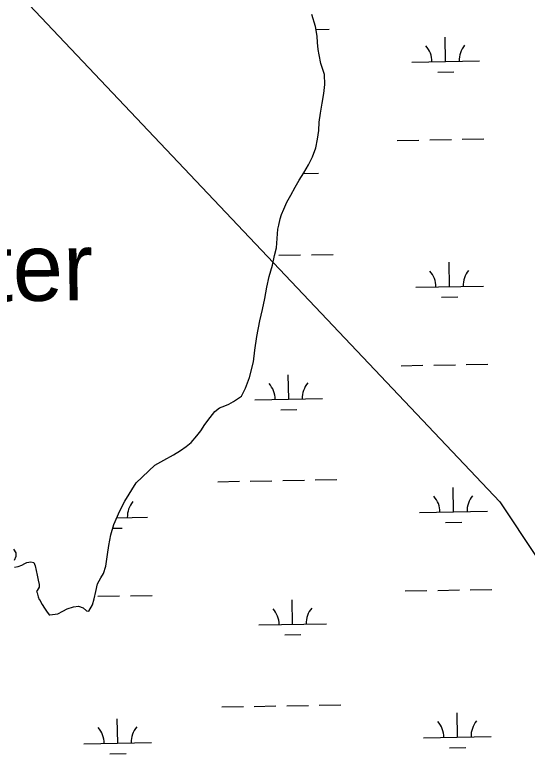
# Model space of a CAD drawing. Extents: x 3903937 to 3942190, y 260677 to 286651.
# Drawn here: x 3931549 to 3932306, y 273611 to 274704 of the extents above; entities that cross this region are included whole.
import ezdxf

# ---------------------------------------------------------------- set-up
doc = ezdxf.new("R2010")
doc.units = 0
for name, color, linetype in [('V-RIVR-IDEN', 7, 'Continuous'), ('V-TOPO-SHOR', 7, 'Continuous'), ('V-UTIL-LINE', 7, 'Continuous'), ('V-WETL-SWMP', 7, 'Continuous')]:
    doc.layers.add(name, color=color, linetype=linetype)

msp = doc.modelspace()

# ---------------------------------------------------------------- linework, layer by layer
at = {"layer": 'V-TOPO-SHOR'}
for points in [[(3931680.6, 273878.2), (3931683.9, 273889.4), (3931686.5, 273906.3), (3931688.4, 273919.5), (3931691.2, 273935.4), (3931695.7, 273950.9), (3931704.4, 273970.8), (3931711.7, 273985.1), (3931728.6, 274012.3), (3931756.3, 274038.4), (3931769.7, 274045.9), (3931783.6, 274053.8), (3931794.1, 274059.9), (3931802.6, 274065.8), (3931809.9, 274072.1), (3931818.3, 274081.5), (3931824.4, 274089.2), (3931830.1, 274098.4), (3931837.8, 274108.9), (3931845.1, 274117.6), (3931851.9, 274123.2), (3931859.4, 274125.8), (3931865.3, 274128.4), (3931872.6, 274132.6), (3931878.2, 274136.1), (3931884.1, 274140.3), (3931890.2, 274152.3), (3931895.9, 274168), (3931902, 274191.2), (3931904.1, 274208.4), (3931906.9, 274228.6), (3931911.4, 274251.6), (3931915.4, 274268.2), (3931918.5, 274284.4), (3931921.8, 274301.3), (3931925.1, 274316.8), (3931930, 274333.7), (3931933.1, 274348.2), (3931936.1, 274359.2), (3931937.2, 274380.2), (3931937.7, 274386.9), (3931939.2, 274392.9), (3931941.2, 274402.3), (3931943.2, 274408.4), (3931946.6, 274416.6), (3931951.2, 274426.6), (3931956.9, 274436.9), (3931963.6, 274449), (3931969.3, 274459.1), (3931976.5, 274470.1), (3931983.1, 274481.8), (3931989.2, 274493.8), (3931993.8, 274506.9), (3931996.5, 274519.9), (3931998.4, 274532.8), (3931998.9, 274545.1), (3932001, 274558.3), (3932003.6, 274572.8), (3932005.7, 274587.4), (3932007.4, 274600.6), (3932006.7, 274615.1), (3932003.8, 274624.3), (3932001.4, 274631.6), (3931998.9, 274644.5), (3931997.3, 274652.3), (3931996.4, 274662.6), (3931995.8, 274672.2), (3931993.7, 274686.4), (3931988.3, 274704)], [(3931547.6, 273914.2), (3931550.7, 273909), (3931550.9, 273903.4), (3931548.3, 273897.5)], [(3931549, 273887.7), (3931554.2, 273888.6), (3931560, 273890.5), (3931564, 273893), (3931567.3, 273894.7), (3931573.2, 273895.6), (3931577.4, 273894.7), (3931579.5, 273889.5), (3931582.3, 273875.9), (3931583.9, 273868.6), (3931585.3, 273862.1), (3931585.3, 273858.1), (3931582.3, 273853.1), (3931581.6, 273852), (3931582.3, 273849.6), (3931583.7, 273843.8), (3931585.3, 273840.2), (3931585.8, 273840), (3931590, 273832.5), (3931593.3, 273827.1), (3931596.1, 273822.6), (3931600.1, 273817.5), (3931601.3, 273817.2), (3931613.2, 273818.6), (3931620.3, 273822.6), (3931626.8, 273826.1), (3931636, 273829.2), (3931643.5, 273830.3), (3931650.5, 273827.7), (3931655.2, 273823.3), (3931658.8, 273822.6), (3931664.2, 273831.9), (3931666.5, 273840.9), (3931669.1, 273851.7), (3931671.7, 273863.1), (3931676.4, 273872.1), (3931680.6, 273878.2)]]:
    msp.add_lwpolyline(points, dxfattribs=at)
at = {"layer": 'V-UTIL-LINE'}
msp.add_lwpolyline([(3921517.4, 284435.9), (3929017.8, 277413.5), (3932265.6, 273984.1), (3936271.1, 267959.1), (3937259.2, 266527.6)], dxfattribs=at)
at = {"layer": 'V-WETL-SWMP'}
for p, q in [((3931994.4, 274682), (3932013.5, 274682.3)), ((3932185.7, 274634.6), (3932185.1, 274670.6)), ((3932135.7, 274633.7), (3932235.7, 274635.5)), ((3932174, 274619), (3932198, 274619.4)), ((3932114.3, 274517.9), (3932146.3, 274518.5)), ((3932162.3, 274518.8), (3932194.3, 274519.3)), ((3932210.3, 274519.6), (3932242.3, 274520.2)), ((3931975.8, 274469), (3931998.1, 274469.4)), ((3931939.4, 274348.3), (3931971.4, 274348.9)), ((3931987.4, 274349.2), (3932019.4, 274349.7)), ((3932191.5, 274302), (3932190.9, 274338)), ((3932141.5, 274301.1), (3932241.5, 274302.9)), ((3932179.8, 274286.4), (3932203.8, 274286.8)), ((3932120.2, 274185.3), (3932152.2, 274185.9)), ((3932168.2, 274186.1), (3932200.2, 274186.7)), ((3932216.2, 274187), (3932248.2, 274187.6)), ((3931954, 274135.9), (3931953.3, 274171.9)), ((3931904, 274135.1), (3932003.9, 274136.8)), ((3931942.2, 274120.3), (3931966.2, 274120.7)), ((3931849.2, 274014), (3931881.2, 274014.6)), ((3931897.2, 274014.8), (3931929.2, 274015.4)), ((3931945.2, 274015.7), (3931977.2, 274016.3)), ((3931993.2, 274016.5), (3932025.2, 274017.1)), ((3932197.4, 273969.4), (3932196.8, 274005.4)), ((3932147.4, 273968.5), (3932247.4, 273970.3)), ((3931700, 273960.6), (3931745.6, 273961.4)), ((3932185.7, 273953.7), (3932209.7, 273954.2)), ((3931694, 273945.1), (3931707.8, 273945.3)), ((3932126, 273852.7), (3932158, 273853.2)), ((3932174, 273853.5), (3932206, 273854.1)), ((3932222, 273854.4), (3932254, 273854.9)), ((3931672.2, 273844.7), (3931704.2, 273845.3)), ((3931720.2, 273845.5), (3931752.2, 273846.1)), ((3931959.8, 273803.3), (3931959.2, 273839.3)), ((3931909.8, 273802.4), (3932009.8, 273804.2)), ((3931948.1, 273787.7), (3931972.1, 273788.1)), ((3931855.1, 273681.4), (3931887.1, 273681.9)), ((3931903.1, 273682.2), (3931935.1, 273682.8)), ((3931951.1, 273683.1), (3931983.1, 273683.6)), ((3931999.1, 273683.9), (3932031.1, 273684.5)), ((3932203.2, 273636.8), (3932202.6, 273672.8)), ((3931701.4, 273627.9), (3931700.8, 273663.9)), ((3932153.3, 273635.9), (3932253.2, 273637.6)), ((3931651.4, 273627), (3931751.4, 273628.8)), ((3932191.5, 273621.1), (3932215.5, 273621.5)), ((3931689.7, 273612.3), (3931713.7, 273612.7))]:
    msp.add_line(p, q, dxfattribs=at)
for points in [[(3931683.9, 273889.4), (3931686.5, 273906.3), (3931688.4, 273919.5), (3931691.2, 273935.4), (3931695.7, 273950.9), (3931704.4, 273970.8), (3931711.7, 273985.1), (3931728.6, 274012.3), (3931756.3, 274038.4), (3931769.7, 274045.9), (3931783.6, 274053.8), (3931794.1, 274059.9), (3931802.6, 274065.8), (3931809.9, 274072.1), (3931818.3, 274081.5), (3931824.4, 274089.2), (3931830.1, 274098.4), (3931837.8, 274108.9), (3931845.1, 274117.6), (3931851.9, 274123.2), (3931859.4, 274125.8), (3931865.3, 274128.4), (3931872.6, 274132.6), (3931878.2, 274136.1), (3931884.1, 274140.3), (3931890.2, 274152.3), (3931895.9, 274168), (3931902, 274191.2), (3931904.1, 274208.4), (3931906.9, 274228.6), (3931911.4, 274251.6), (3931915.4, 274268.2), (3931918.5, 274284.4), (3931921.8, 274301.3), (3931925.1, 274316.8), (3931930, 274333.7), (3931933.1, 274348.2), (3931936.1, 274359.2), (3931937.2, 274380.2), (3931937.7, 274386.9), (3931939.2, 274392.9), (3931941.2, 274402.3), (3931943.2, 274408.4), (3931946.6, 274416.6), (3931951.2, 274426.6), (3931956.9, 274436.9), (3931963.6, 274449), (3931969.3, 274459.1), (3931976.5, 274470.1), (3931983.1, 274481.8), (3931989.2, 274493.8), (3931993.8, 274506.9), (3931996.5, 274519.9), (3931998.4, 274532.8), (3931998.9, 274545.1), (3932001, 274558.3), (3932003.6, 274572.8), (3932005.7, 274587.4), (3932007.4, 274600.6), (3932006.7, 274615.1), (3932003.8, 274624.3), (3932001.4, 274631.6), (3931998.9, 274644.5), (3931997.3, 274652.3), (3931996.4, 274662.6), (3931995.8, 274672.2), (3931993.7, 274686.4), (3931988.3, 274704)], [(3931547.6, 273914.2), (3931550.7, 273909), (3931550.9, 273903.4), (3931548.3, 273897.5)], [(3931549, 273887.7), (3931554.2, 273888.6), (3931560, 273890.5), (3931564, 273893), (3931567.3, 273894.7), (3931573.2, 273895.6), (3931577.4, 273894.7), (3931579.5, 273889.5), (3931582.3, 273875.9), (3931583.9, 273868.6), (3931585.3, 273862.1), (3931585.3, 273858.1), (3931582.3, 273853.1), (3931581.6, 273852), (3931582.3, 273849.6), (3931583.7, 273843.8), (3931585.3, 273840.2), (3931585.8, 273840), (3931590, 273832.5), (3931593.3, 273827.1), (3931596.1, 273822.6), (3931600.1, 273817.5), (3931601.3, 273817.2), (3931613.2, 273818.6), (3931620.3, 273822.6), (3931626.8, 273826.1), (3931636, 273829.2), (3931643.5, 273830.3), (3931650.6, 273827.7), (3931655.2, 273823.3), (3931658.8, 273822.6), (3931664.2, 273831.9), (3931666.5, 273840.9), (3931669.1, 273851.7), (3931671.7, 273863.1), (3931676.4, 273872.1), (3931680.6, 273878.2), (3931683.9, 273889.4)]]:
    msp.add_lwpolyline(points, dxfattribs=at)
for centre, start, end in [((3932240.9, 274636.1), 140.2366, 181.7802), ((3932130.4, 274634.1), 0.2366, 41.7802), ((3932136.3, 274301.5), 0.2366, 41.7802), ((3932246.8, 274303.5), 140.2366, 181.7802), ((3931898.7, 274135.4), 0.2366, 41.7802), ((3932009.2, 274137.4), 140.2366, 181.7802), ((3932142.2, 273968.9), 0.2366, 41.7802), ((3932252.6, 273970.8), 140.2366, 181.7802), ((3931750.8, 273962), 140.2366, 181.7802), ((3931904.6, 273802.8), 0.2366, 41.7802), ((3932015, 273804.8), 140.2366, 181.7802), ((3932148, 273636.3), 0.2366, 41.7802), ((3932258.5, 273638.2), 140.2366, 181.7802), ((3931646.2, 273627.4), 0.2366, 41.7802), ((3931756.6, 273629.4), 140.2366, 181.7802)]:
    msp.add_arc(centre, 35.2, start, end, dxfattribs=at)

# ---------------------------------------------------------------- texts
at = {"layer": 'V-RIVR-IDEN'}
msp.add_text('Water', height=100, rotation=0.8107, dxfattribs=at).set_placement((3931309.2, 274277.2))

doc.saveas('drawing.dxf')
